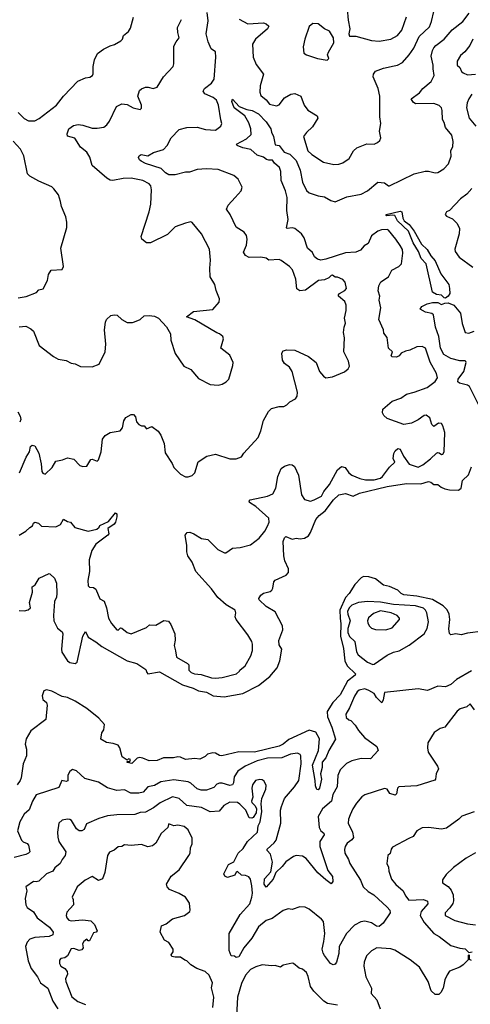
# Model space of a CAD drawing. Extents: x 1839239 to 1929705, y 762242 to 910352.
# Tile 299 of 429: x 1862068 to 1865536, y 865380 to 872965. Entities that reach past the tile are written whole.
import ezdxf

# ---------------------------------------------------------------- set-up
doc = ezdxf.new("R2010")
doc.units = 0

msp = doc.modelspace()

# ---------------------------------------------------------------- linework, layer by layer
at = {"layer": '0CON10XD'}
for points in [[(1862055, 872249.2), (1862102.6, 872202.6), (1862135, 872185.8), (1862184.4, 872185.6), (1862217.6, 872202.4), (1862350, 872305), (1862404.3, 872375.7), (1862515, 872491.2), (1862575, 872516.2), (1862607.7, 872522.3), (1862627.5, 872535), (1862633.6, 872546.4), (1862633.9, 872603.9), (1862644, 872655), (1862666.2, 872705), (1862711.7, 872738.3), (1862765, 872764), (1862797.7, 872772.3), (1862847.3, 872802.7), (1862858.8, 872815), (1862867.7, 872842.3), (1862905, 872873.8), (1862920.5, 872899.5), (1862943.8, 872985)], [(1862065.8, 869474.2), (1862117.1, 869595), (1862143.6, 869635), (1862152.3, 869677.7), (1862165, 869687.5), (1862185, 869682.5), (1862215.6, 869625.6), (1862234.3, 869544.3), (1862237.5, 869485), (1862245, 869471.2), (1862265, 869464), (1862316.7, 869515), (1862346.9, 869565), (1862396.5, 869573.5), (1862435, 869590), (1862485, 869578.8), (1862530.5, 869530.5), (1862555, 869521.9), (1862585.5, 869524.5), (1862615, 869577.5), (1862625, 869580), (1862665, 869563.3), (1862675.7, 869575), (1862694.5, 869635), (1862705.6, 869734.4), (1862725, 869761.2), (1862765, 869783.8), (1862841.7, 869798.3), (1862858.7, 869821.3), (1862870, 869875), (1862885, 869900), (1862925, 869922.5), (1862945, 869922.5), (1862960, 869905), (1862966.4, 869866.4), (1862985, 869846.7), (1863005, 869836.2), (1863026.1, 869836.1), (1863043.6, 869813.6), (1863085, 869830), (1863133.8, 869793.8), (1863153.6, 869763.6), (1863180, 869700), (1863188.3, 869628.3), (1863242, 869545), (1863254.2, 869515), (1863304.5, 869464.5), (1863345, 869444), (1863365, 869442), (1863395.8, 869454.2), (1863416.2, 869475), (1863442.5, 869557.5), (1863508.3, 869601.7), (1863575, 869618.6), (1863685, 869582.5), (1863735, 869581.2), (1863775, 869598), (1863793.6, 869626.4), (1863903.2, 869746.8), (1863923.2, 869796.8), (1863943.9, 869876.1), (1863983.5, 869946.5), (1864005, 869970), (1864065, 869983.8), (1864100, 869985), (1864123, 869997), (1864148, 870022), (1864190, 870045), (1864203.8, 870065), (1864206, 870095), (1864166, 870255), (1864145, 870286.7), (1864105, 870316.7), (1864091.1, 870341.1), (1864084.4, 870395), (1864095, 870414.3), (1864125, 870422.2), (1864185, 870420), (1864289.7, 870369.7), (1864348.8, 870325), (1864375.8, 870255), (1864405, 870219.2), (1864425, 870205.6), (1864476.2, 870213.8), (1864567, 870253), (1864596.7, 870275), (1864606, 870295), (1864597.5, 870335), (1864562, 870405), (1864568, 870515), (1864560, 870555), (1864564.4, 870595.6), (1864576.1, 870626.1), (1864568, 870665), (1864580, 870725), (1864580, 870765), (1864570.8, 870795), (1864521.2, 870835), (1864521.2, 870845), (1864530, 870855), (1864571.4, 870878.6), (1864584.3, 870895), (1864571.7, 870941.7), (1864555, 870962), (1864515, 870980), (1864495, 870982), (1864475.4, 870995.4), (1864465, 870994), (1864446.2, 870975), (1864415, 870959.4), (1864368.8, 870955), (1864268.1, 870881.9), (1864223.3, 870875), (1864201.2, 870891.2), (1864192.1, 870965), (1864167, 871037), (1864145, 871064), (1864080.5, 871110.5), (1864063.6, 871116.4), (1863985, 871113.3), (1863965, 871127.5), (1863925, 871136.2), (1863835, 871132.9), (1863805, 871148.8), (1863791.4, 871175), (1863812.6, 871227.4), (1863817.7, 871275), (1863812.8, 871302.8), (1863795, 871328), (1863735, 871366.2), (1863688.9, 871465), (1863660, 871505), (1863672, 871535), (1863726.4, 871593.6), (1863772, 871645), (1863779.2, 871675), (1863750, 871735), (1863715, 871764.2), (1863595, 871810), (1863505, 871814.6), (1863435, 871810.3), (1863375, 871790.4), (1863345, 871789.5), (1863265, 871768.9), (1863215, 871769.2), (1863189.2, 871785), (1863157.8, 871817.8), (1863037.2, 871857.2), (1863002, 871875), (1862989.2, 871885), (1862982.3, 871902.3), (1862986.2, 871915), (1863002.5, 871925), (1863055, 871917.1), (1863098.3, 871941.7), (1863175, 871964.2), (1863203.6, 871996.4), (1863234.6, 872055.4), (1863295, 872119.2), (1863355, 872134.2), (1863435, 872135.6), (1863498.7, 872118.7), (1863575, 872114.5), (1863617.1, 872145), (1863622.9, 872165), (1863615, 872193.3), (1863598.2, 872305), (1863582.1, 872345), (1863558.1, 872365), (1863494, 872394), (1863480.6, 872415), (1863490.6, 872435), (1863545, 872475.5), (1863565, 872506), (1863577.9, 872675), (1863575, 872717.5), (1863540.9, 872740.9), (1863518.2, 872795), (1863503.1, 872855), (1863518.4, 872955), (1863509.9, 873019.9)], [(1863268.1, 868101.9), (1863274.7, 868055), (1863360, 868005), (1863368.8, 867995), (1863370, 867955), (1863386.7, 867935), (1863412.5, 867925), (1863465, 867919.4), (1863545, 867895.6), (1863575, 867892.7), (1863625, 867897.5), (1863737.5, 867925), (1863760, 867945), (1863762.5, 867955), (1863802.5, 867987.5), (1863846.4, 868063.6), (1863859.3, 868105), (1863860.4, 868155), (1863853.6, 868175), (1863823.8, 868225), (1863732.9, 868345), (1863726.7, 868365), (1863731.2, 868395), (1863727.5, 868415), (1863657.5, 868457.5), (1863593.8, 868513.8), (1863545, 868580), (1863424.4, 868715), (1863395.6, 868785.6), (1863362.7, 868835), (1863354.5, 868865), (1863355.4, 868915), (1863342, 868995), (1863357.5, 869015), (1863376.3, 869016.3), (1863407.5, 869005), (1863467.5, 868967.5), (1863515, 868961.4), (1863592.6, 868882.6), (1863645, 868856.7), (1863655, 868857.5), (1863706.1, 868893.9), (1863765, 868900), (1863845, 868918.8), (1863910.3, 868969.7), (1863954.5, 869025.5), (1863976, 869064), (1863986.7, 869095), (1863984.4, 869125), (1863885, 869213.5), (1863837.5, 869245), (1863834, 869256), (1863842.5, 869265), (1863975, 869294.5), (1864015, 869313.1), (1864040.4, 869355), (1864053.9, 869446.1), (1864081.4, 869508.6), (1864105, 869524.4), (1864145, 869538.1), (1864165, 869535.7), (1864182.2, 869522.2), (1864214.4, 869455), (1864236.9, 869305), (1864259.4, 869269.4), (1864305, 869256.9), (1864334, 869265), (1864389.6, 869295), (1864409.4, 869330.6), (1864452.5, 869385), (1864515, 869495.8), (1864545, 869522.2), (1864572.5, 869515), (1864601.9, 869475), (1864625, 869456.7), (1864685, 869429.6), (1864729.6, 869419.6), (1864795, 869420), (1864845, 869434.1), (1864860.5, 869445), (1864913, 869517), (1864954.2, 869555), (1864941.2, 869585), (1864946.7, 869623.3), (1864957, 869643), (1864978.3, 869661.7), (1864996.2, 869655), (1865021.1, 869601.1), (1865065, 869540), (1865135, 869517.8), (1865170, 869535), (1865229.3, 869580.7), (1865275, 869625.8), (1865285, 869630.8), (1865296.9, 869626.9), (1865315, 869616.2), (1865325, 869618.8), (1865334, 869635), (1865338.8, 869785), (1865325, 869836.7), (1865314.5, 869854.5), (1865292.2, 869857.8), (1865255, 869831.2), (1865240.5, 869845), (1865225, 869898.6), (1865195, 869917.3), (1865182, 869915), (1865135, 869881.5), (1865083.9, 869856.1), (1865025, 869845.6), (1864895, 869892), (1864870, 869915), (1864860, 869935), (1864863.3, 869965), (1864934, 870026), (1865001.5, 870048.5), (1865045, 870079.4), (1865105, 870094.4), (1865205, 870131.8), (1865265, 870177.1), (1865282.2, 870205), (1865275, 870240), (1865227.1, 870327.1), (1865190, 870435), (1865165, 870448), (1865125, 870445.7), (1865069.3, 870419.3), (1865037.7, 870412.3), (1865004.2, 870395.8), (1864988.8, 870375), (1864967.5, 870365), (1864935, 870366.7), (1864926.7, 870375), (1864937.5, 870405), (1864907.1, 870435), (1864895, 870516.2), (1864870.5, 870550.5), (1864868, 870575), (1864833.1, 870655), (1864847.7, 870745), (1864834.3, 870805), (1864838.6, 870835), (1864826.4, 870875), (1864831.1, 870915), (1864847.1, 870945), (1864905.3, 870984.7), (1864931.8, 871035), (1864986.6, 871063.4), (1865005.4, 871085), (1865017.5, 871165), (1865012.9, 871195), (1864997.1, 871225), (1864963.3, 871275), (1864905, 871343.5), (1864895, 871348.2), (1864852.5, 871345), (1864825, 871336.7), (1864775, 871300), (1864748.7, 871241.3), (1864718.1, 871221.9), (1864690.8, 871189.2), (1864655, 871174.5), (1864575, 871169.2), (1864425, 871120), (1864385, 871113.4), (1864358.7, 871118.7), (1864336.8, 871136.8), (1864321.7, 871171.7), (1864282.5, 871205), (1864256.7, 871285), (1864235.6, 871315.6), (1864185, 871356.6), (1864165, 871361.8), (1864125.4, 871355.4), (1864120.4, 871360.4), (1864134.3, 871425), (1864123.7, 871495), (1864125.3, 871595), (1864114.4, 871645), (1864080.8, 871725), (1864077.9, 871795), (1864066.2, 871825), (1864028.7, 871858.7), (1864013.6, 871883.6), (1863985, 871882), (1863968.6, 871888.6), (1863945, 871905.6), (1863895, 871921.4), (1863846.7, 871965), (1863785, 871977.1), (1863742.5, 871995), (1863737.5, 872005), (1863812.3, 872047.7), (1863848.8, 872081.2), (1863846.2, 872125), (1863831.3, 872171.3), (1863800.8, 872225), (1863718.9, 872285), (1863699.4, 872335), (1863705, 872351.2), (1863756.2, 872296.2), (1863815, 872273.1), (1863856, 872265), (1863905, 872240), (1863965, 872178.9), (1863999.5, 872125), (1864005, 872097.5), (1864022, 872065), (1864035, 872000), (1864065, 871996), (1864103.2, 871945), (1864147.5, 871927.5), (1864195, 871878.9), (1864226.1, 871806.1), (1864245, 871711.8), (1864275, 871649.4), (1864295, 871630), (1864365, 871606.5), (1864415, 871599.4), (1864461.3, 871571.3), (1864495, 871562.3), (1864585, 871599.2), (1864695, 871621.8), (1864743.5, 871646.5), (1864825, 871711.8), (1864875, 871707.8), (1864905, 871685.6), (1864915, 871684.5), (1865105, 871777.3), (1865188.3, 871798.3), (1865215, 871798.1), (1865264.2, 871785.8), (1865285, 871787.5), (1865332.5, 871815), (1865369.2, 871855), (1865387.4, 871912.6), (1865385.6, 871955), (1865401.8, 871988.2), (1865405, 872027.5), (1865394.7, 872075), (1865345.6, 872135), (1865335, 872172.5), (1865320.6, 872195), (1865319.1, 872265), (1865313.3, 872285), (1865295, 872303.1), (1865255, 872318.6), (1865115, 872317.5), (1865095, 872330), (1865081.4, 872355), (1865145, 872402), (1865170, 872435), (1865235, 872487.5), (1865258, 872535), (1865250.4, 872585), (1865249.7, 872615), (1865234.2, 872684.2), (1865243.8, 872726.2), (1865255, 872746.9), (1865270, 872765), (1865335.8, 872814.2), (1865395, 872886.5), (1865478.9, 872951.1), (1865528, 873015)], [(1863757.3, 872967.3), (1863825, 872933.2), (1863945, 872940.7), (1863965, 872933.5), (1863984.3, 872915), (1863975.8, 872895), (1863883.6, 872815), (1863860.5, 872775), (1863864.7, 872674.7), (1863888.9, 872618.9), (1863944.5, 872545), (1863917.8, 872455), (1863916.4, 872405), (1863925, 872380.8), (1863965, 872348.1), (1863989.2, 872315), (1864045, 872300.4), (1864065, 872308.5), (1864105, 872361.9), (1864155, 872391.1), (1864185, 872395.6), (1864230.8, 872375), (1864256.5, 872305), (1864286.7, 872266.7), (1864356.2, 872225), (1864362, 872205), (1864321.9, 872138.1), (1864274, 872095), (1864252.5, 872065), (1864285.4, 871955.4), (1864315, 871927.1), (1864405, 871865.8), (1864485, 871850), (1864525, 871851.4), (1864555, 871860.8), (1864604, 871895), (1864638, 871955), (1864662.4, 871977.6), (1864740.6, 872009.4), (1864795, 872006), (1864822.3, 872017.7), (1864840, 872035), (1864848, 872055), (1864836.9, 872105), (1864847.1, 872165), (1864840, 872215), (1864840, 872375), (1864827.3, 872435), (1864789.4, 872525), (1864790, 872545), (1864805, 872568.8), (1864868.1, 872591.9), (1864949.4, 872609.4), (1864975.4, 872614.6), (1865015, 872634.3), (1865065, 872693.3), (1865100, 872745), (1865142.7, 872835), (1865221.4, 872908.6), (1865238.4, 872951.6), (1865255, 873026.9)], [(1864588.3, 873048.3), (1864595, 872960), (1864608, 872895), (1864600, 872855), (1864607, 872837), (1864655, 872838), (1864774.5, 872804.5), (1864835, 872799.5), (1864925, 872815.6), (1864975, 872843.1), (1865008.1, 872885), (1865043.7, 872986.3)], [(1862065, 870599.5), (1862115, 870603.5), (1862155, 870584.2), (1862175, 870566), (1862218.8, 870455), (1862329.1, 870369.1), (1862365, 870350.6), (1862425, 870338), (1862465, 870320), (1862495, 870314), (1862535, 870292), (1862625, 870290), (1862679.5, 870310.5), (1862726, 870405), (1862731.9, 870465), (1862721.5, 870575), (1862729.2, 870635), (1862736, 870655), (1862769.4, 870685), (1862795, 870692.3), (1862817.5, 870687.5), (1862853.9, 870653.9), (1862895, 870632.5), (1862935, 870632.5), (1862951.7, 870638.3), (1862994, 870656), (1863025, 870682.5), (1863065, 870686.7), (1863105, 870681.2), (1863135.9, 870665.9), (1863198.3, 870598.3), (1863228.8, 870545), (1863230, 870495), (1863264.1, 870394.1), (1863330, 870295), (1863385, 870268.8), (1863445, 870200), (1863535, 870153.3), (1863595, 870150), (1863625, 870156.7), (1863656.1, 870173.9), (1863677.5, 870195), (1863709.3, 870300.7), (1863710, 870325), (1863685, 870380), (1863616.2, 870435), (1863636.7, 870505), (1863631.2, 870525), (1863605.5, 870545.5), (1863585, 870552.5), (1863415, 870653.3), (1863352.5, 870675), (1863405, 870716.7), (1863555, 870732.5), (1863602.5, 870787.5), (1863606.7, 870813.3), (1863579.5, 870879.5), (1863570.6, 870925), (1863534.2, 870985), (1863530.6, 871050.6), (1863537, 871113), (1863527.6, 871197.6), (1863467.5, 871315), (1863395, 871403.3), (1863385, 871406.7), (1863345, 871398), (1863265, 871369.4), (1863205, 871310), (1863075, 871245.6), (1863045, 871245.7), (1863008, 871275), (1863002.9, 871295), (1863065.3, 871484.7), (1863076.7, 871543.3), (1863083.6, 871655), (1863077.5, 871685), (1863065, 871700), (1863015.3, 871725.3), (1862924.7, 871744.7), (1862865, 871742.1), (1862785, 871727), (1862765, 871729.1), (1862738.7, 871745), (1862625, 871841.1), (1862608.9, 871905), (1862585.6, 871945), (1862535, 871982.9), (1862491.1, 872051.1), (1862437.1, 872067.1), (1862434.4, 872085), (1862445.6, 872124.4), (1862481.1, 872148.9), (1862518.3, 872158.3), (1862555, 872153.1), (1862625, 872127.8), (1862665, 872127.8), (1862715, 872136.9), (1862739.2, 872155), (1862757.9, 872182.1), (1862814.2, 872295.8), (1862855, 872317.5), (1862895, 872312.5), (1862942.5, 872285), (1862995, 872273.3), (1863005, 872283.3), (1863005.4, 872305.4), (1862977.5, 872375), (1862991.2, 872418.8), (1863005, 872432), (1863035, 872444), (1863055.8, 872445.8), (1863095, 872434.2), (1863125, 872443.8), (1863174, 872525), (1863248, 872605), (1863254.2, 872625), (1863255, 872760), (1863272, 872795), (1863296, 872825), (1863284.3, 872865.7), (1863281.4, 872905), (1863313.8, 872965)], [(1864435, 872652.5), (1864447.5, 872665), (1864437.5, 872695), (1864443.3, 872715), (1864486.2, 872785), (1864482.5, 872825), (1864452.5, 872875), (1864415, 872893.8), (1864365, 872932.5), (1864325, 872935.7), (1864295, 872912), (1864261.5, 872815), (1864248.8, 872755), (1864255, 872707.5), (1864274.2, 872694.2), (1864360, 872665), (1864435, 872652.5)], [(1865554.3, 872815.7), (1865532.2, 872765), (1865493, 872717), (1865460.7, 872689.3), (1865434.3, 872645), (1865434.3, 872615), (1865455.7, 872595), (1865468, 872565), (1865480, 872555), (1865515, 872539.5), (1865576.7, 872545)], [(1865548, 872392), (1865524.7, 872355.3), (1865512, 872325), (1865507.2, 872285), (1865525.8, 872205.8), (1865577.3, 872145)], [(1862055, 870820.8), (1862117.4, 870832.6), (1862196.4, 870863.6), (1862216.1, 870883.9), (1862247.7, 870892.3), (1862281.2, 870955), (1862290.7, 871000.7), (1862310, 871035), (1862395, 871040), (1862406.4, 871063.6), (1862385.7, 871204.3), (1862431.4, 871365), (1862431.9, 871405), (1862423.5, 871445), (1862388.9, 871525), (1862383.1, 871565), (1862365.6, 871615), (1862330.9, 871660.9), (1862315, 871676.9), (1862215, 871721.1), (1862145, 871760), (1862127.3, 871777.3), (1862100.6, 871915), (1862075, 871966), (1862017.6, 872027.6)], [(1865547.5, 871665), (1865509.1, 871620.9), (1865459.5, 871585), (1865375, 871496), (1865353.3, 871485), (1865342, 871465), (1865351.7, 871451.7), (1865399.8, 871429.8), (1865433.6, 871393.6), (1865452.7, 871355), (1865451.2, 871315), (1865415.7, 871195.7), (1865419.4, 871179.4), (1865450, 871135), (1865555, 871057.1)], [(1865345, 870819.4), (1865335, 870821.2), (1865315, 870842.5), (1865275, 870847.1), (1865246, 870865), (1865195.5, 871085), (1865158.6, 871125), (1865138, 871178), (1865095, 871246), (1865059.2, 871335), (1864975.7, 871415), (1864955, 871456.2), (1864935, 871460), (1864893, 871453), (1864887.5, 871455), (1864888.8, 871465), (1864995, 871489.2), (1865010, 871485), (1865016, 871435), (1865028, 871415), (1865065, 871385.8), (1865105, 871334.3), (1865159.2, 871235), (1865204, 871194), (1865232.9, 871145), (1865265, 871106.9), (1865307.8, 871007.8), (1865371.8, 870925), (1865376.9, 870893.1), (1865377.4, 870855), (1865365, 870835.3), (1865345, 870819.4)], [(1865618, 869965), (1865529.2, 870139.2), (1865515, 870150), (1865453.3, 870165), (1865440, 870175), (1865441.4, 870195), (1865486.7, 870255), (1865503.8, 870325), (1865500.5, 870330.5), (1865495, 870335.7), (1865455, 870335.6), (1865385, 870354.1), (1865331.9, 870385), (1865305.6, 870435), (1865293.6, 870523.6), (1865267.1, 870597.1), (1865252.3, 870692.3), (1865240.8, 870700.8), (1865191.2, 870711.2), (1865150, 870735), (1865163.9, 870756.1), (1865203.3, 870775), (1865245.7, 870785.7), (1865285, 870785.7), (1865315, 870771.5), (1865338.9, 870781.1), (1865365, 870782.4), (1865409.2, 870765), (1865460.8, 870705), (1865471.9, 870625), (1865495, 870556.2), (1865525, 870549.4), (1865565, 870564.3)], [(1862053.3, 869945), (1862070.5, 869910.5), (1862076, 869885), (1862068, 869865)], [(1862065, 868414.5), (1862105, 868410), (1862132.2, 868417.8), (1862151.2, 868435), (1862144.5, 868474.5), (1862166.2, 868555), (1862163.3, 868595), (1862187.9, 868612.1), (1862217, 868663), (1862295, 868697.5), (1862300, 868695), (1862335, 868662.5), (1862351.1, 868625), (1862353.8, 868545), (1862350, 868515), (1862336.1, 868483.9), (1862328.6, 868375), (1862332, 868335), (1862358.5, 868278.5), (1862395, 868249.5), (1862400.7, 868235), (1862388.8, 868115), (1862391.7, 868091.7), (1862435, 868024.6), (1862453.4, 868013.4), (1862495, 868005.4), (1862509.1, 868015), (1862555, 868215.8), (1862575, 868252.5), (1862595, 868208.8), (1862655, 868172), (1862699.2, 868135), (1862895, 868026.7), (1862968.8, 868005), (1863039.7, 867959.7), (1863046.7, 867935), (1863055, 867926.7), (1863145, 867940), (1863321.5, 867841.5), (1863404.2, 867814.2), (1863445, 867793.6), (1863505, 867783.6), (1863556, 867756), (1863642.6, 867747.4), (1863784.7, 867775.3), (1863905, 867836.5), (1863993.5, 867905), (1864048.7, 867971.3), (1864070.5, 868025), (1864084.4, 868114.4), (1864065, 868148.8), (1864061.2, 868181.2), (1864092.5, 868265), (1864091.1, 868295), (1864034.2, 868404.2), (1863965, 868444.5), (1863912, 868495), (1863908.8, 868505), (1863925, 868531.2), (1863945, 868547.5), (1863995, 868560.8), (1864009.3, 868570.7), (1864016.9, 868585), (1864024.6, 868635.4), (1864033.2, 868646.8), (1864117.5, 868685), (1864136.2, 868705), (1864137.1, 868735), (1864107.5, 868795), (1864100, 868835), (1864096.7, 868945), (1864105, 868974), (1864115, 868984.2), (1864165, 868963.3), (1864195, 868970.9), (1864225.2, 868965.2), (1864260.2, 868969.8), (1864290.8, 868989.2), (1864306.7, 869013.3), (1864346.2, 869115), (1864373.3, 869145), (1864419.8, 869180.2), (1864482.5, 869265), (1864525, 869304.2), (1864575, 869315.3), (1864635, 869295.5), (1864683.2, 869316.8), (1864895, 869368.9), (1865045, 869391.2), (1865155, 869389.2), (1865215, 869406.1), (1865231.9, 869401.9), (1865255, 869384.6), (1865285, 869384.7), (1865312.3, 869362.3), (1865340.5, 869350.5), (1865375, 869343.3), (1865445, 869341.6), (1865465.4, 869355), (1865476.4, 869415), (1865520.8, 869459.2), (1865545, 869520.6)], [(1862063.3, 868995), (1862115, 869024.2), (1862145, 869053.8), (1862167.5, 869065), (1862175, 869087.5), (1862185, 869093.3), (1862212.5, 869085), (1862235, 869062.5), (1862345, 869057.5), (1862383.3, 869076.7), (1862405, 869117.5), (1862435, 869100), (1862460, 869095), (1862493, 869053), (1862595, 869024), (1862660.7, 869039.3), (1862680, 869055), (1862685, 869067.5), (1862750.5, 869099.5), (1862805, 869166.7), (1862815, 869157.5), (1862815.5, 869135), (1862805.5, 869094.5), (1862795, 869078.8), (1862747.5, 869045), (1862753.8, 869005), (1862746.2, 868995), (1862654.5, 868925), (1862623.8, 868875), (1862601.4, 868805), (1862606.4, 868715), (1862593.3, 868645), (1862595, 868603.8), (1862604.5, 868594.5), (1862635, 868590.6), (1862655, 868577.5), (1862685, 868502.5), (1862718.9, 868485), (1862735.8, 868435), (1862751.5, 868355), (1862775, 868312.5), (1862815, 868263.8), (1862825, 868263.3), (1862845, 868280), (1862855, 868277.8), (1862894.1, 868244.1), (1862926.4, 868233.6), (1863045, 868282.5), (1863067.2, 868302.8), (1863115, 868300.9), (1863177.7, 868337.7), (1863212.3, 868332.3), (1863230.8, 868305), (1863261.1, 868235), (1863264.7, 868185), (1863256.6, 868145), (1863268.1, 868101.9)], [(1865635.6, 868255.6), (1865515, 868240), (1865465, 868226.2), (1865425, 868233.3), (1865385, 868226.7), (1865376.1, 868236.1), (1865371.3, 868271.3), (1865377.8, 868345), (1865373.5, 868385), (1865358.2, 868418.2), (1865328.2, 868448.2), (1865245, 868498.6), (1865125, 868524.8), (1865023.8, 868535), (1865002.9, 868545), (1864979.3, 868569.3), (1864915, 868598.6), (1864868.3, 868608.3), (1864806.2, 868656.2), (1864755, 868673.5), (1864715, 868676.4), (1864695.7, 868665), (1864647.4, 868612.6), (1864604.6, 868545), (1864575.6, 868514.4), (1864532.7, 868415), (1864534.3, 868354.3), (1864539.7, 868309.7), (1864536.5, 868215), (1864561, 868121), (1864569.1, 868025), (1864587.3, 867987.3), (1864652.9, 867925), (1864649.4, 867915), (1864591, 867869), (1864535.4, 867765), (1864478.8, 867705), (1864434.3, 867635), (1864436.5, 867595), (1864470.2, 867515), (1864498.4, 867421.6), (1864448, 867335), (1864425, 867279.4), (1864396.9, 867245), (1864394.6, 867205), (1864382, 867155), (1864390.8, 867115), (1864375.9, 867044.1), (1864365, 867033.3), (1864355.6, 867035.6), (1864343.4, 867063.4), (1864341.8, 867105), (1864321.4, 867221.4), (1864366.5, 867335), (1864374, 867425), (1864346.4, 867476.4), (1864295, 867491.1), (1864139.7, 867420.3), (1864095, 867383.5), (1864065, 867368.2), (1863875, 867321.3), (1863755, 867325.7), (1863624.5, 867294.5), (1863606.5, 867296.5), (1863575, 867315.5), (1863555, 867317.7), (1863513.9, 867306.1), (1863495, 867288.8), (1863455, 867268.8), (1863415, 867273.3), (1863345, 867266.2), (1863305, 867284), (1863285, 867286.2), (1863251.1, 867278.9), (1863175, 867278), (1863125, 867259.1), (1863065, 867254.3), (1863015.8, 867275.8), (1862989.6, 867280.4), (1862972.5, 867275), (1862930, 867235), (1862895, 867243.3), (1862895, 867250), (1862915, 867250), (1862920, 867265), (1862905, 867270), (1862895, 867260), (1862856.5, 867286.5), (1862838.8, 867355), (1862825.3, 867375.3), (1862787.9, 867387.9), (1862735, 867395.8), (1862691.9, 867421.9), (1862700.1, 867469.9), (1862715.9, 867495), (1862720.4, 867535), (1862677.9, 867585), (1862585, 867657.6), (1862494.6, 867715), (1862435, 867744.5), (1862395, 867752.3), (1862315, 867793.2), (1862275, 867802.7), (1862252.7, 867795), (1862241.5, 867755), (1862246.8, 867726.8), (1862273.8, 867705), (1862280.7, 867685), (1862268.2, 867575), (1862155, 867487.5), (1862118.5, 867425), (1862110.3, 867385), (1862120.5, 867345), (1862119.2, 867295), (1862095, 867233.3), (1862079.4, 867125), (1862071.4, 867105), (1862048.8, 867071.2)], [(1864785, 867998.6), (1864795, 868000.8), (1864895, 868070.5), (1864945, 868092.3), (1864988, 868102), (1865064.2, 868145.8), (1865180.5, 868235), (1865204.6, 868275), (1865213.2, 868325), (1865200, 868395), (1865191.6, 868415), (1865175, 868431.6), (1865115, 868448.8), (1864945, 868459.1), (1864845, 868476.8), (1864745, 868482.4), (1864675, 868474.7), (1864625, 868455.3), (1864604.7, 868435), (1864591.6, 868405), (1864592.6, 868385), (1864611.3, 868335), (1864594.4, 868275), (1864594, 868244), (1864605, 868214.3), (1864646.2, 868175), (1864660.8, 868095), (1864672.6, 868072.6), (1864745, 868015.7), (1864785, 867998.6)], [(1864885, 868264.4), (1864935, 868280.8), (1864990.8, 868345), (1864990.8, 868355), (1864973.1, 868375), (1864927.5, 868395), (1864845, 868411.9), (1864789.9, 868390.1), (1864752.4, 868357.6), (1864745.6, 868335), (1864748.3, 868318.3), (1864758.6, 868295), (1864775, 868278.1), (1864805, 868267.5), (1864885, 868264.4)], [(1865545, 867950), (1865429.1, 867880.9), (1865385, 867844.2), (1865345, 867825.8), (1865285, 867830), (1865207.3, 867797.3), (1865135, 867809.4), (1864875, 867782), (1864865.8, 867724.2), (1864855, 867702.5), (1864814.1, 867744.1), (1864795, 867774.4), (1864755, 867798.2), (1864725, 867809.6), (1864680.7, 867799.2), (1864665, 867786.7), (1864645, 867752.9), (1864606.4, 867663.6), (1864578, 867615), (1864580.3, 867590.3), (1864600.8, 867570.8), (1864616.7, 867565), (1864650.3, 867530.3), (1864675, 867489.2), (1864721.5, 867435), (1864816, 867365), (1864826.2, 867335), (1864767.9, 867272.1), (1864695, 867273.3), (1864625, 867256.2), (1864584, 867235), (1864534.2, 867185), (1864516.9, 867143.1), (1864511.5, 867055), (1864477.3, 866995), (1864466.7, 866945), (1864398.1, 866885), (1864365, 866826), (1864371.7, 866741.7), (1864385, 866717.5), (1864407.9, 866697.9), (1864410.4, 866685), (1864377.7, 866635), (1864378.2, 866595), (1864440, 866410), (1864476, 866365), (1864476.7, 866325), (1864465, 866307.5), (1864425, 866338)], [(1865568.7, 867648.7), (1865535, 867695.6), (1865507.8, 867672.2), (1865456.7, 867655), (1865435, 867639.2), (1865340, 867515), (1865305, 867503.8), (1865256.7, 867475), (1865210, 867395), (1865206.2, 867355), (1865211.7, 867321.7), (1865284, 867215), (1865291.2, 867195), (1865272, 867155), (1865268, 867115), (1865262.3, 867107.7), (1865125, 867062.2), (1864986.7, 867055), (1864975.7, 867045), (1864968.9, 867001.1), (1864958.8, 866991.2), (1864916, 867005), (1864895, 867036.7), (1864875, 867042.2), (1864725, 866994.5), (1864700.6, 866979.4), (1864660.2, 866929.8), (1864631.1, 866885), (1864611.1, 866838.9), (1864598.5, 866805), (1864597.1, 866775), (1864628.1, 866705), (1864635.8, 866664.2), (1864625, 866647.5), (1864588.8, 866621.2), (1864573.3, 866595), (1864567.7, 866572.3), (1864571.4, 866545), (1864599.4, 866495), (1864607.5, 866465), (1864692, 866335), (1864711.2, 866285), (1864748.5, 866248.5), (1864793, 866223), (1864895, 866127.5), (1864916.2, 866105), (1864919.1, 866085), (1864866, 866004), (1864835, 865980.3), (1864815, 865982.5), (1864775, 866007.5), (1864725, 866020.4), (1864693.8, 866016.2), (1864645, 865989.5), (1864584.2, 865925.8), (1864526.5, 865825), (1864525, 865771.2), (1864505, 865703.8), (1864495, 865688.8), (1864480, 865685), (1864458.8, 865695), (1864414.6, 865755), (1864403.3, 865773.3), (1864395.7, 865805), (1864409.8, 865865), (1864415.3, 865925), (1864405, 866016.7), (1864391.2, 866035), (1864295, 866114), (1864265, 866128), (1864225, 866131.2), (1864165, 866110), (1864135, 866116), (1864095, 866102.9), (1864010, 866040), (1863964.4, 866025), (1863905, 865976.7), (1863855, 865888.5), (1863793.8, 865815), (1863755, 865746.9), (1863735, 865740), (1863720.5, 865750.5), (1863695, 865754.3), (1863680.9, 865795), (1863680, 865925), (1863765, 866070.6), (1863838.5, 866155), (1863855.4, 866205), (1863858.9, 866235), (1863853.5, 866293.5), (1863843, 866343), (1863831.2, 866361.2), (1863805, 866373.1), (1863775, 866375.8), (1863745, 866401.9), (1863735, 866397.8), (1863723.3, 866375), (1863666.6, 866356.6), (1863647.1, 866367.1), (1863638.2, 866385), (1863675, 866455.7), (1863715, 866477.1), (1863750, 866545), (1863788.6, 866581.4), (1863820, 866635), (1863898, 866705), (1863904.3, 866755), (1863918.6, 866785), (1863931.2, 866865), (1863925.8, 866925), (1863932.5, 866965), (1863963.3, 867036.7), (1863965.6, 867065), (1863948.3, 867098.3), (1863935, 867108.8), (1863915, 867112), (1863884, 867105), (1863859.7, 867070.3), (1863854.2, 867045.8), (1863862.5, 866975), (1863851.9, 866945), (1863855, 866934), (1863879.7, 866909.7), (1863890, 866885), (1863887.5, 866855), (1863865, 866820), (1863855, 866813.8), (1863835, 866816.7), (1863808, 866875), (1863762.4, 866922.4), (1863745, 866934.7), (1863685, 866938.2), (1863638, 866912), (1863602.7, 866867.3), (1863535, 866862.9), (1863466.6, 866896.6), (1863355, 866912.7), (1863295, 866966.2), (1863245, 866977.5), (1863148.2, 866931.8), (1863097, 866893), (1863035, 866859.5), (1862995, 866857.1), (1862955, 866841.8), (1862815, 866840.8), (1862745, 866830.6), (1862678.2, 866811.8), (1862580.9, 866769.1), (1862563.2, 866726.8), (1862545, 866715.8), (1862525, 866717.5), (1862505, 866730.6), (1862466.2, 866795), (1862455, 866803.1), (1862435, 866807.1), (1862395, 866798), (1862368.8, 866775), (1862358, 866705), (1862361.7, 866668.3), (1862368, 866635), (1862424, 866555), (1862418.8, 866525), (1862394, 866496), (1862378.8, 866465), (1862337.9, 866432.1), (1862323.8, 866406.2), (1862273.7, 866386.3), (1862215, 866327.8), (1862195, 866322.3), (1862173.8, 866325), (1862114.4, 866285), (1862122.5, 866255), (1862110.5, 866195), (1862115, 866147.5), (1862124.5, 866125), (1862175, 866091.4), (1862203.5, 866045), (1862297.3, 865975), (1862325.3, 865935), (1862321.8, 865915), (1862295, 865901.1), (1862184.7, 865895.3), (1862147, 865883), (1862125, 865858), (1862112.1, 865825), (1862133.9, 865713.9), (1862155.5, 865655.5), (1862205, 865592), (1862229.4, 865545), (1862285, 865504.5), (1862322.9, 865405), (1862360.4, 865345)], [(1864425, 866338), (1864363.2, 866393.2), (1864273.9, 866503.9), (1864245, 866522.2), (1864195, 866526), (1864175, 866518.8), (1864115, 866477.5), (1864089.2, 866440.8), (1864040, 866395), (1864018.5, 866345), (1863965, 866283.3), (1863949.4, 866305), (1863952.3, 866347.7), (1864000.6, 866399.4), (1864013.5, 866475), (1863997.1, 866537.1), (1863972.5, 866565), (1863972.9, 866575), (1864026.6, 866623.4), (1864041.8, 866645), (1864078.1, 866775), (1864075.9, 866875), (1864081.6, 866905), (1864105, 866964.7), (1864182.5, 867055), (1864215.4, 867105), (1864233.2, 867233.2), (1864232, 867295), (1864226.7, 867305), (1864205, 867315.7), (1864152.9, 867307.1), (1864085, 867279.1), (1863975, 867276), (1863895, 867255.7), (1863803.3, 867215), (1863747.8, 867175), (1863717.6, 867132.4), (1863713.9, 867085), (1863705, 867070.4), (1863685, 867066.7), (1863625, 867084.7), (1863605, 867083.8), (1863585, 867074.5), (1863561.2, 867048.8), (1863505, 867028.3), (1863465, 867030.7), (1863435, 867040.4), (1863385, 867083.6), (1863365, 867093.8), (1863255, 867110), (1863155, 867093.1), (1863105, 867066.2), (1863055, 867056.2), (1863017.1, 867015), (1862985.6, 867005.6), (1862924.1, 867005.9), (1862875, 867032.5), (1862815, 867026.4), (1862745, 867047.8), (1862675, 867091.1), (1862568.8, 867118.8), (1862505, 867179.2), (1862475, 867187.5), (1862455, 867172.5), (1862438.8, 867145), (1862438.3, 867101.7), (1862425, 867097.5), (1862392.5, 867105), (1862369.1, 867050.9), (1862195, 866992.5), (1862165.8, 866945), (1862141.1, 866878.9), (1862102.7, 866845), (1862068.6, 866785), (1862050.6, 866715), (1862082.5, 866645), (1862095, 866631.8), (1862125, 866618.8), (1862136.2, 866605), (1862146.9, 866555), (1862136.7, 866543.3), (1862115, 866533.5), (1862025, 866511.1)], [(1865565, 866861.4), (1865471.5, 866828.5), (1865448, 866805), (1865353.6, 866736.4), (1865315, 866729.2), (1865215, 866741.2), (1865165, 866740), (1865123.8, 866715), (1865095, 866673.8), (1865062.2, 866657.8), (1864938.3, 866591.7), (1864926, 866575), (1864917.8, 866542.2), (1864902, 866525), (1864894, 866465), (1864906.8, 866436.8), (1864908.6, 866405), (1864929.4, 866345), (1864963.9, 866303.9), (1865018.1, 866255), (1865036.7, 866215), (1865062.9, 866182.9), (1865176.5, 866186.5), (1865207.5, 866175), (1865208.6, 866155), (1865157.9, 866095), (1865151.2, 866065), (1865179.7, 866009.7), (1865254.8, 865924.8), (1865295, 865902.3), (1865385, 865833.3), (1865455, 865811.2), (1865496.6, 865806.6), (1865525, 865780), (1865550, 865785)], [(1863553.8, 865355), (1863561.2, 865435), (1863544.1, 865505.9), (1863552.7, 865545), (1863525.6, 865605.6), (1863495, 865632.9), (1863432.2, 865655), (1863385.6, 865685), (1863355, 865714.3), (1863338.8, 865718.8), (1863305, 865743.6), (1863265, 865742.5), (1863239.5, 865749.5), (1863235, 865760), (1863248.5, 865785), (1863248.2, 865805), (1863216.3, 865856.3), (1863181.4, 865875), (1863149.2, 865935), (1863160, 865985), (1863195, 865998.9), (1863245, 866038.2), (1863336.2, 866065), (1863376.7, 866095), (1863380, 866105), (1863375, 866160), (1863343.3, 866205), (1863295, 866234), (1863221.2, 866265), (1863202, 866285), (1863198, 866305), (1863235, 866366.7), (1863295, 866416.2), (1863370.8, 866525), (1863379.2, 866545), (1863383.3, 866585), (1863396.2, 866615), (1863395, 866660), (1863364.1, 866724.1), (1863335, 866750), (1863285, 866760), (1863255, 866756), (1863215, 866770), (1863213.8, 866765), (1863209.1, 866740.9), (1863156, 866695), (1863115, 866622), (1863089.8, 866600.2), (1863055, 866592.7), (1863005, 866612.1), (1862925, 866604.2), (1862875, 866608), (1862853.9, 866596.1), (1862825, 866592), (1862795, 866566.2), (1862759.1, 866550.9), (1862743.1, 866525), (1862723.3, 866395), (1862704.3, 866345.7), (1862675, 866334.2), (1862625, 866364.3), (1862572.5, 866337.5), (1862510.4, 866285), (1862471.2, 866205), (1862478.3, 866188.3), (1862482, 866145), (1862430.2, 866089.8), (1862425.5, 866065), (1862431.5, 866045), (1862445, 866029.4), (1862465, 866023.1), (1862555, 866030.5), (1862615, 866021.9), (1862644, 865995), (1862664, 865945), (1862656.7, 865935), (1862635, 865930), (1862605, 865870), (1862595, 865870), (1862585, 865881.2), (1862561.8, 865865), (1862552.1, 865845), (1862555.6, 865815), (1862545, 865800), (1862525, 865793.5), (1862485, 865809.6), (1862463.9, 865806.1), (1862437, 865753), (1862415, 865738.8), (1862385, 865732.5), (1862375, 865720), (1862374.4, 865695), (1862384, 865675), (1862415.6, 865655.6), (1862432.4, 865632.4), (1862435, 865612.5), (1862420.8, 865575), (1862424.1, 865555.9), (1862468.3, 865438.3), (1862515, 865401.8), (1862575, 865379.1)], [(1865575, 866546), (1865504.5, 866505.5), (1865406.2, 866435), (1865350.2, 866379.8), (1865322.4, 866337.6), (1865322.5, 866315), (1865365, 866286.7), (1865388.5, 866258.5), (1865404.1, 866224.1), (1865407.7, 866177.7), (1865402.2, 866157.8), (1865377.7, 866122.3), (1865343.5, 866085), (1865341.4, 866065), (1865416.3, 866026.3), (1865515, 865998.9), (1865575, 865993.1)], [(1865545, 865717.5), (1865530, 865725), (1865530, 865755), (1865525, 865760), (1865520, 865755), (1865518.3, 865721.7), (1865481.2, 865685), (1865455, 865666), (1865375.7, 865634.3), (1865358.3, 865608.3), (1865340.2, 865569.8), (1865328.2, 865505), (1865308.4, 865471.6), (1865293.2, 865456.8), (1865265, 865456.8), (1865235, 865484.4), (1865210.8, 865555), (1865145.6, 865665), (1865072.4, 865722.4), (1864955, 865796.7), (1864925, 865806.7), (1864817.5, 865815), (1864775, 865792), (1864737, 865753), (1864720, 865705), (1864717.1, 865675), (1864732.8, 865592.8), (1864775.6, 865505), (1864773.8, 865463.8), (1864815.4, 865415.4), (1864842.2, 865345)], [(1864513.1, 865373.1), (1864436.1, 865386.1), (1864407.5, 865405), (1864331.7, 865481.7), (1864306.4, 865516.4), (1864289.2, 865595), (1864276.2, 865625), (1864245, 865651.2), (1864219.3, 865659.3), (1864175, 865693.3), (1864163.9, 865696.1), (1864095, 865681.2), (1864075, 865666.7), (1864035, 865680), (1864005, 865676.2), (1863935, 865684), (1863885, 865668.8), (1863845, 865648), (1863805, 865603.8), (1863775, 865539.2), (1863744.7, 865435), (1863735, 865240)]]:
    msp.add_lwpolyline(points, dxfattribs=at)

doc.saveas('drawing.dxf')
